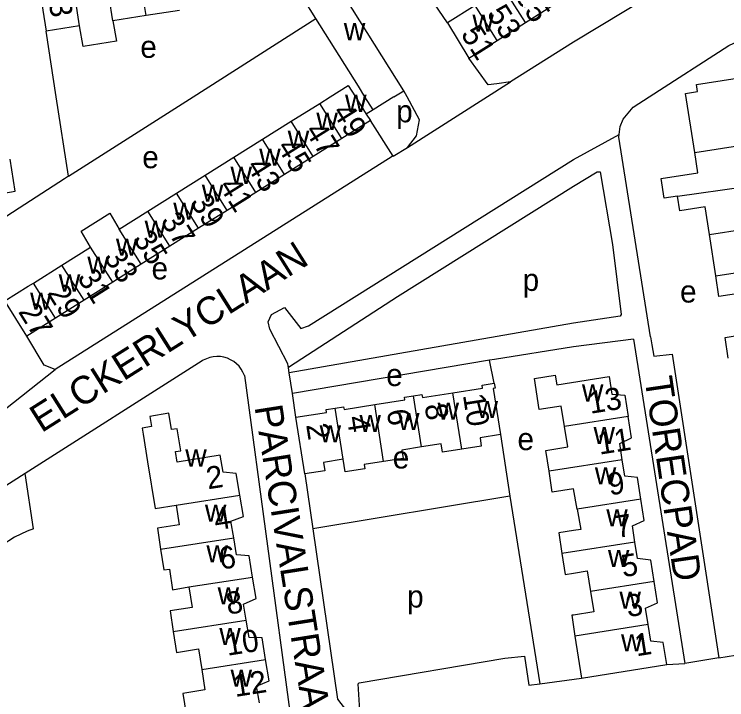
# Model space of a CAD drawing. Extents: x 159675 to 162108, y 386471 to 388472.
# Drawn here: x 160399.4 to 160527.6, y 387141.5 to 387264.8 of the extents above; entities that cross this region are included whole.
import ezdxf

# ---------------------------------------------------------------- set-up
doc = ezdxf.new("R2010")
doc.units = 0
for name, color, linetype in [('BLT_Basislijn', 7, 'Continuous'), ('BLT_Bebouwing', 7, 'Continuous'), ('BLT_Centroide', 7, 'Continuous'), ('BLT_Huisnummer', 7, 'Continuous'), ('BLT_Huisnummer_ tussenligend', 7, 'Continuous'), ('BLT_Onderverdeling_panden', 7, 'Continuous'), ('BLT_Straatnaam', 7, 'Continuous'), ('BLT_Vlakafsluiter', 7, 'Continuous')]:
    doc.layers.add(name, color=color, linetype=linetype)

msp = doc.modelspace()

# ---------------------------------------------------------------- linework, layer by layer
at = {"layer": 'BLT_Basislijn'}
for p, q in [((160477.32, 387263.27), (160470.32, 387273.7)), ((160431.57, 387250), (160453.66, 387264.07)), ((160406.93, 387250), (160405.1, 387261.83)), ((160470.04, 387250), (160469.44, 387251.09)), ((160409.14, 387235.72), (160406.93, 387250)), ((160409.14, 387235.72), (160431.57, 387250)), ((160463.94, 387247.65), (160462.7, 387246.9)), ((160467.52, 387239.33), (160463.44, 387245.73)), ((160517.76, 387203.68), (160526.11, 387149.08)), ((160433.18, 387202.48), (160401.31, 387182.22)), ((160484.89, 387202.6), (160449.41, 387196.66)), ((160485.72, 387198.5), (160484.89, 387202.6)), ((160448.86, 387200.36), (160448.73, 387201.22)), ((160440.77, 387199.88), (160450.48, 387128.13)), ((160449.41, 387196.66), (160448.86, 387200.36)), ((160450.05, 387192.38), (160449.41, 387196.66)), ((160486.83, 387189.24), (160488.53, 387178.19)), ((160401.31, 387182.22), (160392.64, 387176.7)), ((160402.84, 387172.31), (160401.31, 387182.22)), ((160451.65, 387182.17), (160453.08, 387172.31)), ((160488.53, 387178.19), (160453.08, 387172.31)), ((160488.53, 387178.19), (160493.93, 387144.41)), ((160526.11, 387149.08), (160530.8, 387149.82)), ((160516.77, 387147.86), (160520, 387148.08)), ((160526.11, 387149.08), (160520, 387148.08))]:
    msp.add_line(p, q, dxfattribs=at)
for points in [[(160537.44, 387282.44), (160500, 387259.82), (160488.67, 387252.68)], [(160513.63, 387250), (160527.93, 387259.23), (160529.83, 387260.15), (160533.25, 387260.2), (160534.14, 387259.72), (160536.35, 387257.05), (160538.58, 387251.67), (160539.11, 387250)], [(160488.67, 387252.68), (160486.2, 387252.3), (160484.63, 387252.14), (160481.18, 387256.96)], [(160470.13, 387240.86), (160471.73, 387242.97), (160472.3, 387245.86), (160470.04, 387250)], [(160508.21, 387243.22), (160508.39, 387244.67), (160508.94, 387245.98), (160510.74, 387248.13), (160513.63, 387250)], [(160448.73, 387201.22), (160448.62, 387201.97), (160445.33, 387208.2), (160445.08, 387209.53), (160445.68, 387210.86), (160448, 387212.11), (160450.94, 387208.32), (160452.33, 387208.78), (160500, 387238.74), (160508.21, 387243.22)], [(160513.85, 387206.8), (160508.15, 387242.71), (160508.21, 387243.22)], [(160467.52, 387239.33), (160470.13, 387240.86)], [(160467.52, 387239.33), (160467.39, 387239.26), (160406.76, 387200.96), (160404.77, 387201.74), (160401.62, 387206.95)], [(160448.73, 387201.22), (160448.89, 387201.46), (160468.3, 387214.05), (160500, 387233.92), (160504.27, 387236.49), (160504.77, 387236.53), (160506.99, 387223.44), (160508.59, 387210.84), (160508.39, 387210.56), (160500, 387209.28), (160448.86, 387200.36)], [(160409.14, 387235.72), (160408.41, 387235.25), (160390.84, 387223.89)], [(160510.77, 387206.41), (160500, 387205.04), (160485.75, 387202.75), (160484.89, 387202.6)], [(160510.77, 387206.41), (160520, 387148.08)], [(160513.85, 387206.8), (160514.07, 387205.41), (160514.46, 387203.36), (160517.76, 387203.68)], [(160440.77, 387199.88), (160440.52, 387200.47), (160440.2, 387201.02), (160439.81, 387201.53), (160439.36, 387201.99), (160438.85, 387202.38), (160438.3, 387202.71), (160437.71, 387202.97), (160437.1, 387203.15), (160436.47, 387203.26), (160435.83, 387203.28), (160435.19, 387203.23), (160434.57, 387203.1), (160433.96, 387202.89), (160433.39, 387202.6), (160433.18, 387202.48)], [(160402.84, 387172.31), (160401.67, 387171.87), (160400.53, 387171.36), (160399.43, 387170.78), (160398.37, 387170.12), (160397.34, 387169.4), (160396.37, 387168.62), (160395.45, 387167.77), (160394.59, 387166.87), (160393.78, 387165.92), (160393.04, 387164.91), (160392.36, 387163.86), (160391.76, 387162.77), (160391.22, 387161.64), (160390.76, 387160.48), (160390.37, 387159.3), (160390.06, 387158.09), (160389.82, 387156.86), (160389.67, 387155.62), (160389.6, 387154.37), (160389.6, 387153.12), (160389.65, 387152.46)], [(160453.08, 387172.31), (160457.55, 387141.66), (160459.15, 387139.56), (160461.52, 387139.64), (160461.23, 387144.42), (160461.45, 387144.62), (160487.66, 387149.04), (160491.17, 387149.38), (160491.96, 387144.15)], [(160493.93, 387144.41), (160501.45, 387145.45)], [(160491.96, 387144.15), (160493.93, 387144.41)]]:
    msp.add_lwpolyline(points, dxfattribs=at)
at = {"layer": 'BLT_Bebouwing'}
for p, q in [((160469.44, 387251.09), (160453.42, 387276.69)), ((160453.66, 387264.07), (160447.91, 387273.25)), ((160482.31, 387266.42), (160477.32, 387263.27)), ((160491.34, 387263.35), (160496.42, 387266.55)), ((160423.1, 387264.6), (160417.1, 387263.68)), ((160486.26, 387260.15), (160491.34, 387263.35)), ((160411.1, 387262.76), (160405.1, 387261.83)), ((160477.32, 387263.27), (160481.18, 387256.96)), ((160481.18, 387256.96), (160486.26, 387260.15)), ((160467.69, 387250), (160469.44, 387251.09)), ((160454.33, 387248.82), (160456.21, 387250)), ((160460.76, 387250), (160462.7, 387246.9)), ((160463.94, 387247.65), (160462.46, 387250)), ((160467.69, 387250), (160463.94, 387247.65)), ((160449.18, 387245.59), (160454.33, 387248.82)), ((160462.7, 387246.9), (160463.44, 387245.73)), ((160444.03, 387242.36), (160449.18, 387245.59)), ((160463.44, 387245.73), (160458.3, 387242.5)), ((160438.88, 387239.12), (160444.03, 387242.36)), ((160458.3, 387242.5), (160453.14, 387239.27)), ((160433.72, 387235.89), (160438.88, 387239.12)), ((160453.14, 387239.27), (160447.99, 387236.04)), ((160428.57, 387232.66), (160433.72, 387235.89)), ((160447.99, 387236.04), (160442.84, 387232.81)), ((160423.42, 387229.43), (160428.57, 387232.66)), ((160442.84, 387232.81), (160437.69, 387229.57)), ((160418.27, 387226.2), (160423.42, 387229.43)), ((160437.69, 387229.57), (160432.54, 387226.34)), ((160432.54, 387226.34), (160427.38, 387223.11)), ((160407.96, 387219.73), (160413.12, 387222.97)), ((160427.38, 387223.11), (160422.23, 387219.88)), ((160422.23, 387219.88), (160417.08, 387216.64)), ((160402.81, 387216.5), (160407.96, 387219.73)), ((160417.08, 387216.64), (160411.93, 387213.41)), ((160411.93, 387213.41), (160406.78, 387210.18)), ((160401.62, 387206.95), (160397.66, 387213.27)), ((160406.78, 387210.18), (160401.62, 387206.95)), ((160451.65, 387182.17), (160450.05, 387192.38)), ((160501.45, 387145.45), (160516.77, 387147.86))]:
    msp.add_line(p, q, dxfattribs=at)
for points in [[(160403.77, 387270.5), (160404.53, 387265.56), (160405.1, 387261.83)], [(160429.1, 387265.53), (160423.1, 387264.6)], [(160417.1, 387263.68), (160417.75, 387259.98), (160411.8, 387259.06), (160411.1, 387262.76)], [(160462.46, 387250), (160461.28, 387251.89), (160453.66, 387264.07)], [(160521.8, 387239.99), (160520.14, 387250.6), (160522.32, 387250.94), (160522.13, 387252.19), (160533.3, 387253.94)], [(160456.21, 387250), (160459.47, 387252.05), (160460.76, 387250)], [(160518.72, 387232.15), (160516.31, 387231.77), (160515.77, 387235.3), (160522.36, 387236.31), (160521.8, 387240)], [(160387.85, 387237.16), (160388.82, 387231.14), (160393.75, 387231.93), (160396.1, 387232.31), (160396.08, 387232.44), (160399.54, 387233), (160398.61, 387238.8)], [(160524.45, 387225.23), (160523.69, 387230.21), (160519.12, 387229.5), (160518.72, 387232.15)], [(160413.12, 387222.97), (160411.41, 387225.85), (160416.54, 387229.06), (160418.27, 387226.2)], [(160525.58, 387217.82), (160524.45, 387225.23)], [(160530.66, 387211.01), (160530.1, 387214.69), (160526.15, 387214.09), (160525.58, 387217.82)], [(160397.66, 387213.27), (160401.9, 387215.93), (160402.81, 387216.5)], [(160527.84, 387202.99), (160527.27, 387206.73), (160531.22, 387207.34), (160530.66, 387211.01)], [(160498.37, 387190.68), (160497.79, 387194.35), (160493.84, 387193.73), (160492.96, 387199.32), (160496.7, 387199.91), (160496.97, 387198.18), (160506.41, 387199.67), (160506.91, 387196.51), (160509.22, 387196.35), (160509.83, 387192.49)], [(160478.3, 387196.77), (160483.62, 387197.61), (160483.54, 387198.16), (160485.72, 387198.5)], [(160485.72, 387198.5), (160485.87, 387197.58), (160485.53, 387197.53), (160486.83, 387189.24)], [(160471.18, 387196.21), (160472.73, 387196.45), (160472.81, 387195.91), (160478.3, 387196.77)], [(160464.23, 387194.63), (160469.66, 387195.48), (160469.59, 387195.96), (160471.18, 387196.21)], [(160457.13, 387193.99), (160458.63, 387194.23), (160458.71, 387193.76), (160464.23, 387194.63)], [(160439.96, 387178.35), (160439.32, 387182.23), (160436.95, 387182.5), (160436.45, 387185.54), (160428.7, 387184.27), (160428.38, 387186.17), (160429.35, 387186.33), (160428.69, 387190.3), (160427.68, 387190.14), (160427.2, 387193.07), (160423.79, 387192.51), (160424.09, 387190.67), (160422.36, 387190.39), (160422.54, 387189.29), (160423.35, 387184.36), (160424.73, 387175.97), (160428.51, 387176.56)], [(160450.05, 387192.38), (160455.56, 387193.24), (160455.49, 387193.73), (160457.13, 387193.99)], [(160508.76, 387184.72), (160508.3, 387187.66), (160510.44, 387188.63), (160509.83, 387192.49)], [(160495.59, 387182.65), (160494.99, 387186.39), (160498.95, 387187.01), (160498.37, 387190.68)], [(160486.83, 387189.24), (160483.17, 387188.66), (160483.4, 387187.16), (160479.9, 387186.61)], [(160472.62, 387187.01), (160469.09, 387186.45), (160469.32, 387184.95), (160465.83, 387184.4)], [(160479.9, 387186.61), (160476.4, 387186.06), (160476.16, 387187.56), (160472.62, 387187.01)], [(160458.57, 387184.8), (160455.04, 387184.24), (160455.27, 387182.74), (160451.65, 387182.17)], [(160465.83, 387184.4), (160462.35, 387183.85), (160462.47, 387183.07), (160458.94, 387182.52), (160458.57, 387184.8)], [(160512.12, 387177.65), (160511.51, 387181.52), (160509.23, 387181.77), (160508.76, 387184.72)], [(160500.64, 387175.84), (160500, 387179.51), (160496.18, 387178.9), (160495.59, 387182.65)], [(160438.85, 387170.68), (160438.36, 387173.66), (160440.59, 387174.53), (160439.96, 387178.35)], [(160511.05, 387169.89), (160510.58, 387172.85), (160512.73, 387173.78), (160512.12, 387177.65)], [(160428.51, 387176.56), (160429.07, 387173), (160425.12, 387172.39), (160425.7, 387168.65)], [(160500.64, 387175.84), (160501.29, 387172.17), (160500, 387171.97), (160497.34, 387171.55), (160497.92, 387167.83)], [(160442.26, 387163.61), (160441.64, 387167.43), (160439.36, 387167.59), (160438.85, 387170.68)], [(160514.48, 387162.82), (160513.88, 387166.68), (160511.51, 387166.93), (160511.05, 387169.89)], [(160425.7, 387168.65), (160426.28, 387164.91), (160427.28, 387165.06), (160427.86, 387161.3), (160430.79, 387161.84)], [(160497.92, 387167.83), (160498.51, 387164.09), (160500, 387164.32), (160502.46, 387164.71), (160503.05, 387161.01)], [(160441.11, 387155.84), (160440.63, 387158.74), (160442.9, 387159.73), (160442.26, 387163.61)], [(160513.42, 387155.07), (160512.96, 387158.03), (160515.09, 387158.96), (160514.48, 387162.82)], [(160430.79, 387161.84), (160431.36, 387158.16), (160427.42, 387157.55), (160427.99, 387153.81)], [(160503.05, 387161.01), (160503.62, 387157.36), (160500, 387156.79), (160499.67, 387156.74), (160500, 387154.64), (160500.26, 387152.99)], [(160444.6, 387148.78), (160443.96, 387152.67), (160441.62, 387152.73), (160441.11, 387155.84)], [(160516.77, 387147.86), (160516.14, 387151.87), (160513.89, 387152.11), (160513.43, 387155.07)], [(160427.99, 387153.81), (160428.57, 387150.07), (160432.53, 387150.68), (160433.1, 387147)], [(160500.26, 387152.99), (160501.45, 387145.45)], [(160443.47, 387141), (160442.98, 387144.01), (160445.23, 387144.97), (160444.6, 387148.78)], [(160433.1, 387147), (160433.67, 387143.31), (160429.72, 387142.7), (160430.3, 387138.96)]]:
    msp.add_lwpolyline(points, dxfattribs=at)
at = {"layer": 'BLT_Onderverdeling_panden'}
for p, q in [((160417.1, 387263.68), (160415.77, 387272.35)), ((160423.1, 387264.6), (160421.77, 387273.27)), ((160411.1, 387262.76), (160409.77, 387271.42)), ((160491.34, 387263.35), (160487.39, 387269.62)), ((160486.26, 387260.15), (160482.31, 387266.42)), ((160458.3, 387242.5), (160454.33, 387248.82)), ((160453.14, 387239.27), (160449.18, 387245.59)), ((160447.99, 387236.04), (160444.03, 387242.36)), ((160521.8, 387239.99), (160537.41, 387242.37)), ((160442.84, 387232.81), (160438.88, 387239.12)), ((160437.69, 387229.57), (160433.72, 387235.89)), ((160518.72, 387232.15), (160536.29, 387234.62)), ((160432.54, 387226.34), (160428.57, 387232.66)), ((160427.38, 387223.11), (160423.42, 387229.43)), ((160524.45, 387225.23), (160539.71, 387227.57)), ((160422.23, 387219.88), (160418.27, 387226.2)), ((160417.08, 387216.64), (160413.12, 387222.97)), ((160525.58, 387217.82), (160538.64, 387219.82)), ((160411.93, 387213.41), (160407.96, 387219.73)), ((160406.78, 387210.18), (160402.81, 387216.5)), ((160479.9, 387186.61), (160478.3, 387196.77)), ((160472.62, 387187.01), (160471.18, 387196.21)), ((160465.83, 387184.4), (160464.23, 387194.63)), ((160458.57, 387184.8), (160457.13, 387193.99)), ((160509.83, 387192.49), (160498.37, 387190.68)), ((160508.76, 387184.72), (160495.59, 387182.65)), ((160428.51, 387176.56), (160439.96, 387178.35)), ((160512.12, 387177.65), (160500.64, 387175.84)), ((160425.7, 387168.65), (160438.85, 387170.68)), ((160511.05, 387169.89), (160497.92, 387167.83)), ((160430.79, 387161.84), (160442.26, 387163.61)), ((160514.48, 387162.82), (160503.05, 387161.01)), ((160427.99, 387153.81), (160441.11, 387155.84)), ((160513.43, 387155.07), (160500.26, 387152.99)), ((160433.1, 387147), (160444.6, 387148.78))]:
    msp.add_line(p, q, dxfattribs=at)
at = {"layer": 'BLT_Vlakafsluiter'}
for p, q in [((160470.13, 387240.86), (160488.67, 387252.68)), ((160392.9, 387190), (160406.76, 387200.96))]:
    msp.add_line(p, q, dxfattribs=at)

# ---------------------------------------------------------------- texts
at = {"layer": 'BLT_Centroide'}
for s, p in [('w', (160481.8, 387261.72)), ('w', (160458.67, 387260.17)), ('e', (160422.05, 387257)), ('w', (160458.89, 387247.28)), ('p', (160468.09, 387245.4)), ('w', (160453.73, 387244.05)), ('w', (160448.58, 387240.81)), ('e', (160422.4, 387237.15)), ('w', (160443.44, 387237.59)), ('w', (160438.28, 387234.34)), ('w', (160433.12, 387231.12)), ('w', (160427.98, 387227.88)), ('w', (160422.83, 387224.66)), ('w', (160417.67, 387221.42)), ('w', (160412.52, 387218.19)), ('e', (160424.07, 387217.15)), ('w', (160407.38, 387214.97)), ('p', (160490.84, 387215.08)), ('e', (160519.16, 387212.99)), ('w', (160402.22, 387211.72)), ('e', (160466.3, 387197.97)), ('w', (160501.51, 387195.19)), ('w', (160475.53, 387191.91)), ('w', (160482.56, 387192.23)), ('w', (160468.42, 387190.05)), ('w', (160461.48, 387189.72)), ('w', (160454.31, 387187.83)), ('w', (160503.59, 387187.56)), ('e', (160489.91, 387186.45)), ('w', (160430.14, 387183.5)), ('e', (160467.47, 387183.14)), ('w', (160503.83, 387180.28)), ('w', (160433.68, 387173.56)), ('w', (160505.89, 387172.75)), ('w', (160433.95, 387166.25)), ('w', (160506.18, 387165.44)), ('w', (160435.96, 387158.72)), ('p', (160470.06, 387158.13)), ('w', (160508.26, 387157.91)), ('w', (160436.27, 387151.41)), ('w', (160508.54, 387150.25)), ('w', (160438.29, 387143.88))]:
    msp.add_text(s, height=4, dxfattribs=at).set_placement(p)
at = {"layer": 'BLT_Huisnummer'}
for s, rotation, p in [('13', 278.7586, (160405.14, 387269.97)), ('55', 302.203, (160489.45, 387268)), ('51', 302.203, (160479.61, 387261.29)), ('49', 302.1031, (160456.48, 387247.27)), ('43', 302.1031, (160441.04, 387237.53)), ('39', 302.1031, (160430.92, 387231.05)), ('35', 302.1031, (160420.65, 387224.44)), ('31', 302.1031, (160410.6, 387217.5)), ('27', 302.1031, (160399.99, 387211.35)), ('13', 8.9582, (160503.02, 387192.97)), ('10', 278.9106, (160480.08, 387196.35)), ('6', 278.9106, (160466.37, 387193.56)), ('2', 278.9106, (160451.88, 387191)), ('2', 8.798, (160434.23, 387179.39)), ('9', 8.9582, (160506.49, 387178.29)), ('6', 8.798, (160436.54, 387164.94)), ('5', 8.9582, (160508.89, 387163.58)), ('10', 8.798, (160437.73, 387149.45)), ('1', 8.9582, (160511.33, 387149.35))]:
    msp.add_text(s, height=4, rotation=rotation, dxfattribs=at).set_placement(p)
at = {"layer": 'BLT_Huisnummer_ tussenligend'}
for s, rotation, p in [('53', 302.203, (160484.29, 387264.96)), ('47', 302.1031, (160451.56, 387243.87)), ('45', 302.1031, (160446.52, 387240.97)), ('41', 302.1031, (160436.08, 387233.95)), ('37', 302.1031, (160425.6, 387227.7)), ('33', 302.1031, (160415.37, 387221.19)), ('29', 302.1031, (160405.2, 387214.7)), ('8', 278.9156, (160473.19, 387194.54)), ('4', 278.9156, (160459.19, 387192.36)), ('11', 8.9475, (160504.67, 387185.62)), ('4', 8.8021, (160435.61, 387172)), ('7', 8.9475, (160507.83, 387170.63)), ('8', 8.8021, (160437.8, 387156.85)), ('3', 8.9527, (160509.77, 387156.39)), ('12', 8.8021, (160439.12, 387142.04))]:
    msp.add_text(s, height=4, rotation=rotation, dxfattribs=at).set_placement(p)
at = {"layer": 'BLT_Straatnaam'}
for s, rotation, p in [('ELCKERLYCLAAN', 32.259, (160404.27, 387189.47)), ('TORECPAD', 278.3528, (160512.75, 387199.35)), ('PARCIVALSTRAAT', 278.968, (160442.59, 387194.25))]:
    msp.add_text(s, height=5, rotation=rotation, dxfattribs=at).set_placement(p)

doc.saveas('drawing.dxf')
